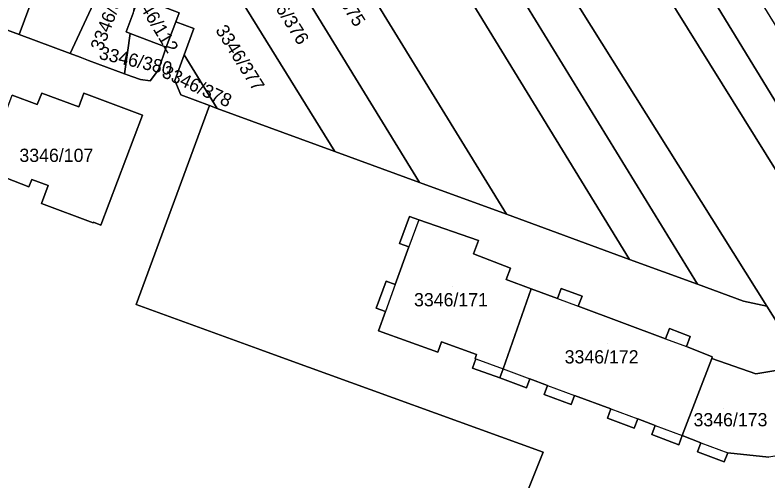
# Model space of a CAD drawing. Extents: x -262715 to -259381, y -1237238 to -1231182.
# Drawn here: x -262095.7 to -261982.1, y -1235267.1 to -1235196.7 of the extents above; entities that cross this region are included whole.
import ezdxf

# ---------------------------------------------------------------- set-up
doc = ezdxf.new("R2010")
doc.units = 0
for name, color, linetype in [('body_kn', 7, 'Continuous'), ('kladpar_druhypozemkov', 7, 'Continuous'), ('kladpar_hranice', 7, 'Continuous'), ('kladpar_parcelnecisla', 7, 'Continuous'), ('kladpar_plochy', 7, 'Continuous'), ('zappar_hrandruhpozemk', 7, 'Continuous')]:
    doc.layers.add(name, color=color, linetype=linetype)

msp = doc.modelspace()

# ---------------------------------------------------------------- linework, layer by layer
at = {"layer": 'body_kn'}
for p, q in [((-262071.47, -1235197.76), (-262071.47, -1235197.76)), ((-262071.47, -1235197.76), (-262071.47, -1235197.76)), ((-262078.95, -1235199.27), (-262078.95, -1235199.27)), ((-262068.72, -1235198.78), (-262068.72, -1235198.78)), ((-262095.09, -1235199.69), (-262095.09, -1235199.69)), ((-262095.09, -1235199.69), (-262095.09, -1235199.69)), ((-262078.33, -1235199.51), (-262078.33, -1235199.51)), ((-262078.33, -1235199.51), (-262078.33, -1235199.51)), ((-262087.42, -1235202.53), (-262087.42, -1235202.53)), ((-262072.89, -1235201.57), (-262072.89, -1235201.57)), ((-262085.91, -1235203.09), (-262085.91, -1235203.09)), ((-262084.61, -1235203.58), (-262084.61, -1235203.58)), ((-262070.18, -1235202.74), (-262070.18, -1235202.74)), ((-262079.19, -1235205.61), (-262079.19, -1235205.61)), ((-262078.11, -1235206.02), (-262078.11, -1235206.02)), ((-262074.07, -1235205.02), (-262074.07, -1235205.02)), ((-262076.76, -1235206.48), (-262076.76, -1235206.48)), ((-262075.31, -1235206.68), (-262075.31, -1235206.68)), ((-262071.61, -1235206.64), (-262071.61, -1235206.64)), ((-262091.7, -1235208.51), (-262091.7, -1235208.51)), ((-262085.32, -1235208.52), (-262085.32, -1235208.52)), ((-262070.69, -1235208.79), (-262070.69, -1235208.79)), ((-262092.37, -1235210.27), (-262092.37, -1235210.27)), ((-262086.11, -1235210.62), (-262086.11, -1235210.62)), ((-262066.36, -1235210.41), (-262066.36, -1235210.41)), ((-262066.36, -1235210.41), (-262066.36, -1235210.41)), ((-262065.22, -1235210.83), (-262065.22, -1235210.83)), ((-262076.49, -1235211.87), (-262076.49, -1235211.87)), ((-262047.47, -1235217.33), (-262047.47, -1235217.33)), ((-262047.47, -1235217.33), (-262047.47, -1235217.33)), ((-262093.21, -1235221.56), (-262093.21, -1235221.56)), ((-262093.62, -1235222.67), (-262093.62, -1235222.67)), ((-262090.73, -1235222.5), (-262090.73, -1235222.5)), ((-262034.65, -1235222.03), (-262034.65, -1235222.03)), ((-262091.71, -1235225.2), (-262091.71, -1235225.2)), ((-262036.2, -1235227.16), (-262036.2, -1235227.16)), ((-262034.79, -1235227.65), (-262034.79, -1235227.65)), ((-262034.79, -1235227.65), (-262034.79, -1235227.65)), ((-262021.52, -1235226.84), (-262021.52, -1235226.84)), ((-262083.94, -1235228.14), (-262083.94, -1235228.14)), ((-262083.88, -1235228), (-262083.88, -1235228)), ((-262082.75, -1235228.47), (-262082.75, -1235228.47)), ((-262025.75, -1235230.8), (-262025.75, -1235230.8)), ((-262037.69, -1235231.25), (-262037.69, -1235231.25)), ((-262036.27, -1235231.77), (-262036.27, -1235231.77)), ((-262026.52, -1235232.82), (-262026.52, -1235232.82)), ((-262002.95, -1235233.65), (-262002.95, -1235233.65)), ((-262020.91, -1235234.96), (-262020.91, -1235234.96)), ((-262021.56, -1235236.67), (-262021.56, -1235236.67)), ((-262039.71, -1235236.92), (-262039.71, -1235236.92)), ((-262038.33, -1235237.42), (-262038.33, -1235237.42)), ((-262038.33, -1235237.42), (-262038.33, -1235237.42)), ((-261992.71, -1235237.4), (-261992.71, -1235237.4)), ((-262017.8, -1235238.1), (-262017.8, -1235238.1)), ((-262013.26, -1235238.05), (-262013.26, -1235238.05)), ((-262013.82, -1235239.58), (-262013.82, -1235239.58)), ((-262013.82, -1235239.58), (-262013.82, -1235239.58)), ((-262010.13, -1235239.21), (-262010.13, -1235239.21)), ((-261985.77, -1235239.95), (-261985.77, -1235239.95)), ((-262077.46, -1235240.48), (-262077.46, -1235240.48)), ((-262041.2, -1235241.02), (-262041.2, -1235241.02)), ((-262010.7, -1235240.74), (-262010.7, -1235240.74)), ((-261982.21, -1235240.69), (-261982.21, -1235240.69)), ((-261982.21, -1235240.69), (-261982.21, -1235240.69)), ((-262039.79, -1235241.53), (-262039.79, -1235241.53)), ((-262040.86, -1235244.45), (-262040.86, -1235244.45)), ((-261996.94, -1235244.11), (-261996.94, -1235244.11)), ((-261997.51, -1235245.64), (-261997.51, -1235245.64)), ((-261997.51, -1235245.64), (-261997.51, -1235245.64)), ((-261993.8, -1235245.29), (-261993.8, -1235245.29)), ((-262031.33, -1235246.1), (-262031.33, -1235246.1)), ((-261994.37, -1235246.81), (-261994.37, -1235246.81)), ((-262058.64, -1235247.3), (-262058.64, -1235247.3)), ((-262031.9, -1235247.68), (-262031.9, -1235247.68)), ((-262026.04, -1235248.01), (-262026.04, -1235248.01)), ((-262054.91, -1235248.65), (-262054.91, -1235248.65)), ((-262026.26, -1235248.62), (-262026.26, -1235248.62)), ((-262026.14, -1235248.66), (-262026.14, -1235248.66)), ((-262026.14, -1235248.66), (-262026.14, -1235248.66)), ((-261990.55, -1235248.62), (-261990.55, -1235248.62)), ((-261990.55, -1235248.62), (-261990.55, -1235248.62)), ((-261990.46, -1235248.38), (-261990.46, -1235248.38)), ((-262026.65, -1235250.08), (-262026.65, -1235250.08)), ((-262022.05, -1235250.17), (-262022.05, -1235250.17)), ((-262022.05, -1235250.17), (-262022.05, -1235250.17)), ((-261983.91, -1235250.93), (-261983.91, -1235250.93)), ((-262022.55, -1235251.56), (-262022.55, -1235251.56)), ((-262022.55, -1235251.56), (-262022.55, -1235251.56)), ((-262017.99, -1235251.69), (-262017.99, -1235251.69)), ((-262015.34, -1235252.68), (-262015.34, -1235252.68)), ((-262015.34, -1235252.68), (-262015.34, -1235252.68)), ((-262018.5, -1235253.07), (-262018.5, -1235253.07)), ((-262015.85, -1235254.06), (-262015.85, -1235254.06)), ((-262011.25, -1235254.2), (-262011.25, -1235254.2)), ((-262011.77, -1235255.58), (-262011.77, -1235255.58)), ((-262005.8, -1235256.23), (-262005.8, -1235256.23)), ((-262005.8, -1235256.23), (-262005.8, -1235256.23)), ((-262006.31, -1235257.62), (-262006.31, -1235257.62)), ((-262001.73, -1235257.75), (-262001.73, -1235257.75)), ((-262002.25, -1235259.13), (-262002.25, -1235259.13)), ((-261999.08, -1235258.74), (-261999.08, -1235258.74)), ((-261999.08, -1235258.74), (-261999.08, -1235258.74)), ((-261999.6, -1235260.12), (-261999.6, -1235260.12)), ((-261994.99, -1235260.27), (-261994.99, -1235260.27)), ((-261995.51, -1235261.65), (-261995.51, -1235261.65)), ((-261992.18, -1235261.34), (-261992.18, -1235261.34)), ((-261992.18, -1235261.34), (-261992.18, -1235261.34)), ((-262015.98, -1235262.75), (-262015.98, -1235262.75)), ((-261992.7, -1235262.71), (-261992.7, -1235262.71)), ((-261988.14, -1235262.87), (-261988.14, -1235262.87)), ((-261988.66, -1235264.24), (-261988.66, -1235264.24))]:
    msp.add_line(p, q, dxfattribs=at)
at = {"layer": 'kladpar_druhypozemkov'}
for p, q in [((-262073.94, -1235197.03), (-262073.94, -1235197.03)), ((-262075.78, -1235203.34), (-262075.78, -1235203.34)), ((-262061.06, -1235202.9), (-262061.06, -1235202.9)), ((-262068.78, -1235206.62), (-262068.78, -1235206.62)), ((-262089.06, -1235216.88), (-262089.06, -1235216.88)), ((-262029.7, -1235237.68), (-262029.7, -1235237.68)), ((-262006.23, -1235246.3), (-262006.23, -1235246.3)), ((-261988.81, -1235256.21), (-261988.81, -1235256.21))]:
    msp.add_line(p, q, dxfattribs=at)
at = {"layer": 'kladpar_hranice'}
for points in [[(-262095.09, -1235199.69), (-262101.37, -1235197.36), (-262104.02, -1235196.35), (-262042.08, -1234980.38), (-261986.72, -1234787.24), (-261974.89, -1234786.62), (-261987.66, -1234830.77), (-262012.02, -1234914.88), (-262031.39, -1234981.76), (-262060.57, -1235085.89), (-262075.46, -1235138.91), (-262084.49, -1235171.08), (-262095.09, -1235199.69)], [(-262053.82, -1235090.41), (-262052.02, -1235082.95), (-261956.8, -1235237.43), (-261959.4, -1235238.28), (-261963.11, -1235238.96), (-262053.82, -1235090.41)], [(-262055.83, -1235098.83), (-262053.82, -1235090.41), (-261963.11, -1235238.96), (-261968.53, -1235239.94), (-262011.32, -1235171.16), (-262055.83, -1235098.83)], [(-261982.21, -1235240.69), (-262025.36, -1235171.85), (-262059.74, -1235115.68), (-262055.83, -1235098.83), (-262011.32, -1235171.16), (-261968.53, -1235239.94), (-261963.85, -1235247.46), (-261969.37, -1235248.37), (-261969.64, -1235246.75), (-261972.94, -1235247.28), (-261972.68, -1235248.88), (-261976.73, -1235249.44), (-261982.21, -1235240.69)], [(-262061.99, -1235124.33), (-262059.74, -1235115.68), (-262025.36, -1235171.85), (-261982.21, -1235240.69), (-261985.77, -1235239.95), (-261992.71, -1235237.4), (-262061.99, -1235124.33)], [(-262064.22, -1235133.6), (-262061.99, -1235124.33), (-261992.71, -1235237.4), (-262002.95, -1235233.65), (-262064.22, -1235133.6)], [(-262068.31, -1235150.56), (-262064.22, -1235133.6), (-262002.95, -1235233.65), (-262021.52, -1235226.84), (-262068.31, -1235150.56)], [(-262074.04, -1235174.38), (-262075, -1235175.96), (-262087.42, -1235202.53), (-262095.09, -1235199.69), (-262084.49, -1235171.08), (-262075.46, -1235138.91), (-262068.31, -1235150.56), (-262071.17, -1235162.47), (-262074.04, -1235174.38)], [(-262071.17, -1235162.47), (-262068.31, -1235150.56), (-262021.52, -1235226.84), (-262034.65, -1235222.03), (-262071.17, -1235162.47)], [(-262047.47, -1235217.33), (-262074.04, -1235174.38), (-262071.17, -1235162.47), (-262034.65, -1235222.03), (-262047.47, -1235217.33)], [(-262071.47, -1235197.76), (-262070.96, -1235196.39), (-262075.01, -1235194.85), (-262077.17, -1235191.33), (-262075, -1235175.96), (-262074.04, -1235174.38), (-262047.47, -1235217.33), (-262065.22, -1235210.83), (-262070.18, -1235202.74), (-262068.72, -1235198.78), (-262071.47, -1235197.76)], [(-262075, -1235175.96), (-262077.17, -1235191.33), (-262077.89, -1235196.43), (-262078.95, -1235199.27), (-262078.33, -1235199.51), (-262079.19, -1235205.61), (-262084.61, -1235203.58), (-262085.91, -1235203.09), (-262087.42, -1235202.53), (-262075, -1235175.96)], [(-262077.02, -1235194.09), (-262075.01, -1235194.85), (-262070.96, -1235196.39), (-262071.47, -1235197.76), (-262072.89, -1235201.57), (-262078.33, -1235199.51), (-262078.95, -1235199.27), (-262077.89, -1235196.43), (-262077.02, -1235194.09)], [(-262101.37, -1235197.36), (-262095.09, -1235199.69), (-262087.42, -1235202.53), (-262085.91, -1235203.09), (-262084.61, -1235203.58), (-262079.19, -1235205.61), (-262078.11, -1235206.02), (-262076.76, -1235206.48), (-262075.31, -1235206.68), (-262074.07, -1235205.02), (-262072.89, -1235201.57), (-262071.47, -1235197.76), (-262068.72, -1235198.78), (-262070.18, -1235202.74), (-262071.61, -1235206.64), (-262070.69, -1235208.79), (-262066.36, -1235210.41), (-262077.46, -1235240.48), (-262058.64, -1235247.3), (-262054.91, -1235248.65), (-262015.98, -1235262.75), (-262018.41, -1235268.84)], [(-262078.33, -1235199.51), (-262072.89, -1235201.57), (-262074.07, -1235205.02), (-262075.31, -1235206.68), (-262076.76, -1235206.48), (-262078.11, -1235206.02), (-262079.19, -1235205.61), (-262078.33, -1235199.51)], [(-262066.36, -1235210.41), (-262070.69, -1235208.79), (-262071.61, -1235206.64), (-262070.18, -1235202.74), (-262065.22, -1235210.83), (-262066.36, -1235210.41)], [(-262096.16, -1235208.83), (-262092.37, -1235210.27), (-262091.7, -1235208.51), (-262086.11, -1235210.62), (-262085.32, -1235208.52), (-262076.49, -1235211.87), (-262082.75, -1235228.47), (-262083.88, -1235228), (-262083.94, -1235228.14), (-262091.71, -1235225.2), (-262090.73, -1235222.5), (-262093.21, -1235221.56), (-262093.62, -1235222.67), (-262100.39, -1235220.08), (-262096.16, -1235208.83)], [(-262100.39, -1235220.08), (-262093.62, -1235222.67), (-262093.21, -1235221.56), (-262090.73, -1235222.5), (-262091.71, -1235225.2), (-262083.94, -1235228.14), (-262083.88, -1235228), (-262082.75, -1235228.47), (-262076.49, -1235211.87), (-262085.32, -1235208.52), (-262086.11, -1235210.62), (-262091.7, -1235208.51), (-262092.37, -1235210.27), (-262096.16, -1235208.83)], [(-262018.41, -1235268.84), (-262015.98, -1235262.75), (-262054.91, -1235248.65), (-262058.64, -1235247.3), (-262077.46, -1235240.48), (-262066.36, -1235210.41), (-262065.22, -1235210.83), (-262047.47, -1235217.33), (-262034.65, -1235222.03), (-262021.52, -1235226.84), (-262002.95, -1235233.65), (-261992.71, -1235237.4), (-261985.77, -1235239.95), (-261982.21, -1235240.69), (-261976.73, -1235249.44)], [(-262022.55, -1235251.56), (-262026.65, -1235250.08), (-262026.14, -1235248.66), (-262026.26, -1235248.62), (-262026.04, -1235248.01), (-262031.33, -1235246.1), (-262031.9, -1235247.68), (-262040.86, -1235244.45), (-262039.79, -1235241.53), (-262041.2, -1235241.02), (-262039.71, -1235236.92), (-262038.33, -1235237.42), (-262036.27, -1235231.77), (-262037.69, -1235231.25), (-262036.2, -1235227.16), (-262034.79, -1235227.65), (-262025.75, -1235230.8), (-262026.52, -1235232.82), (-262020.91, -1235234.96), (-262021.56, -1235236.67), (-262017.8, -1235238.1), (-262022.05, -1235250.17), (-262022.55, -1235251.56)], [(-261980.88, -1235250.42), (-261983.91, -1235250.93), (-261990.55, -1235248.62), (-261990.46, -1235248.38), (-261994.37, -1235246.81), (-261993.8, -1235245.29), (-261996.94, -1235244.11), (-261997.51, -1235245.64), (-262010.7, -1235240.74), (-262010.13, -1235239.21), (-262013.26, -1235238.05), (-262013.82, -1235239.58), (-262017.8, -1235238.1), (-262021.56, -1235236.67), (-262020.91, -1235234.96), (-262026.52, -1235232.82), (-262025.75, -1235230.8), (-262034.79, -1235227.65), (-262036.2, -1235227.16), (-262037.69, -1235231.25), (-262036.27, -1235231.77), (-262038.33, -1235237.42), (-262039.71, -1235236.92), (-262041.2, -1235241.02), (-262039.79, -1235241.53), (-262040.86, -1235244.45), (-262031.9, -1235247.68), (-262031.33, -1235246.1), (-262026.04, -1235248.01), (-262026.26, -1235248.62), (-262026.14, -1235248.66), (-262026.65, -1235250.08), (-262022.55, -1235251.56)], [(-261990.55, -1235248.62), (-261994.99, -1235260.27), (-261995.51, -1235261.65), (-261999.6, -1235260.12), (-261999.08, -1235258.74), (-262001.73, -1235257.75), (-262002.25, -1235259.13), (-262006.31, -1235257.62), (-262005.8, -1235256.23), (-262011.25, -1235254.2), (-262011.77, -1235255.58), (-262015.85, -1235254.06), (-262015.34, -1235252.68), (-262017.99, -1235251.69), (-262018.5, -1235253.07), (-262022.55, -1235251.56), (-262022.05, -1235250.17), (-262017.8, -1235238.1), (-262013.82, -1235239.58), (-262013.26, -1235238.05), (-262010.13, -1235239.21), (-262010.7, -1235240.74), (-261997.51, -1235245.64), (-261996.94, -1235244.11), (-261993.8, -1235245.29), (-261994.37, -1235246.81), (-261990.46, -1235248.38), (-261990.55, -1235248.62)], [(-261976.71, -1235249.73), (-261974.69, -1235262.14), (-261974.46, -1235263.59), (-261974.42, -1235263.82), (-261978.71, -1235264.51), (-261978.95, -1235263.05), (-261981.92, -1235263.54), (-261988.14, -1235262.87), (-261988.66, -1235264.24), (-261992.7, -1235262.71), (-261992.18, -1235261.34), (-261994.99, -1235260.27), (-261990.55, -1235248.62), (-261983.91, -1235250.93), (-261980.88, -1235250.42), (-261976.71, -1235249.73)], [(-262022.55, -1235251.56), (-262018.5, -1235253.07), (-262017.99, -1235251.69), (-262015.34, -1235252.68), (-262015.85, -1235254.06), (-262011.77, -1235255.58), (-262011.25, -1235254.2), (-262005.8, -1235256.23), (-262006.31, -1235257.62), (-262002.25, -1235259.13), (-262001.73, -1235257.75), (-261999.08, -1235258.74), (-261999.6, -1235260.12), (-261995.51, -1235261.65), (-261994.99, -1235260.27), (-261992.18, -1235261.34), (-261992.7, -1235262.71), (-261988.66, -1235264.24), (-261988.14, -1235262.87), (-261981.92, -1235263.54)]]:
    msp.add_lwpolyline(points, dxfattribs=at)
at = {"layer": 'kladpar_plochy'}
for p, q in [((-262101.37, -1235197.36), (-262095.09, -1235199.69)), ((-262072.89, -1235201.57), (-262071.47, -1235197.76)), ((-262071.47, -1235197.76), (-262068.72, -1235198.78)), ((-262068.72, -1235198.78), (-262070.18, -1235202.74)), ((-262095.09, -1235199.69), (-262087.42, -1235202.53)), ((-262087.42, -1235202.53), (-262085.91, -1235203.09)), ((-262074.07, -1235205.02), (-262072.89, -1235201.57)), ((-262085.91, -1235203.09), (-262084.61, -1235203.58)), ((-262084.61, -1235203.58), (-262079.19, -1235205.61)), ((-262070.18, -1235202.74), (-262071.61, -1235206.64)), ((-262079.19, -1235205.61), (-262078.11, -1235206.02)), ((-262078.11, -1235206.02), (-262076.76, -1235206.48)), ((-262075.31, -1235206.68), (-262074.07, -1235205.02)), ((-262076.76, -1235206.48), (-262075.31, -1235206.68)), ((-262071.61, -1235206.64), (-262070.69, -1235208.79)), ((-262092.37, -1235210.27), (-262096.16, -1235208.83)), ((-262091.7, -1235208.51), (-262092.37, -1235210.27)), ((-262086.11, -1235210.62), (-262091.7, -1235208.51)), ((-262085.32, -1235208.52), (-262086.11, -1235210.62)), ((-262076.49, -1235211.87), (-262085.32, -1235208.52)), ((-262070.69, -1235208.79), (-262066.36, -1235210.41)), ((-262066.36, -1235210.41), (-262077.46, -1235240.48)), ((-262082.75, -1235228.47), (-262076.49, -1235211.87)), ((-262100.39, -1235220.08), (-262093.62, -1235222.67)), ((-262093.62, -1235222.67), (-262093.21, -1235221.56)), ((-262093.21, -1235221.56), (-262090.73, -1235222.5)), ((-262090.73, -1235222.5), (-262091.71, -1235225.2)), ((-262091.71, -1235225.2), (-262083.94, -1235228.14)), ((-262083.94, -1235228.14), (-262083.88, -1235228)), ((-262083.88, -1235228), (-262082.75, -1235228.47)), ((-262077.46, -1235240.48), (-262058.64, -1235247.3)), ((-262058.64, -1235247.3), (-262054.91, -1235248.65)), ((-262054.91, -1235248.65), (-262015.98, -1235262.75)), ((-262015.98, -1235262.75), (-262018.41, -1235268.84))]:
    msp.add_line(p, q, dxfattribs=at)
for points in [[(-262095.09, -1235199.69), (-262101.37, -1235197.36), (-262104.02, -1235196.35), (-262042.08, -1234980.38), (-261986.72, -1234787.24), (-261974.89, -1234786.62), (-261987.66, -1234830.77), (-262012.02, -1234914.88), (-262031.39, -1234981.76), (-262060.57, -1235085.89), (-262075.46, -1235138.91), (-262084.49, -1235171.08)], [(-262053.82, -1235090.41), (-262052.02, -1235082.95), (-261956.8, -1235237.43), (-261959.4, -1235238.28), (-261963.11, -1235238.96)], [(-262055.83, -1235098.83), (-262053.82, -1235090.41), (-261963.11, -1235238.96), (-261968.53, -1235239.94), (-262011.32, -1235171.16)], [(-261982.21, -1235240.69), (-262025.36, -1235171.85), (-262059.74, -1235115.68), (-262055.83, -1235098.83), (-262011.32, -1235171.16), (-261968.53, -1235239.94), (-261963.85, -1235247.46), (-261969.37, -1235248.37), (-261969.64, -1235246.75), (-261972.94, -1235247.28), (-261972.68, -1235248.88), (-261976.73, -1235249.44)], [(-262061.99, -1235124.33), (-262059.74, -1235115.68), (-262025.36, -1235171.85), (-261982.21, -1235240.69), (-261985.77, -1235239.95), (-261992.71, -1235237.4)], [(-262064.22, -1235133.6), (-262061.99, -1235124.33), (-261992.71, -1235237.4), (-262002.95, -1235233.65)], [(-262068.31, -1235150.56), (-262064.22, -1235133.6), (-262002.95, -1235233.65), (-262021.52, -1235226.84)], [(-262074.04, -1235174.38), (-262075, -1235175.96), (-262087.42, -1235202.53), (-262095.09, -1235199.69), (-262084.49, -1235171.08), (-262075.46, -1235138.91), (-262068.31, -1235150.56), (-262071.17, -1235162.47)], [(-262071.17, -1235162.47), (-262068.31, -1235150.56), (-262021.52, -1235226.84), (-262034.65, -1235222.03)], [(-262047.47, -1235217.33), (-262074.04, -1235174.38), (-262071.17, -1235162.47), (-262034.65, -1235222.03)], [(-262071.47, -1235197.76), (-262070.96, -1235196.39), (-262075.01, -1235194.85), (-262077.17, -1235191.33), (-262075, -1235175.96), (-262074.04, -1235174.38), (-262047.47, -1235217.33), (-262065.22, -1235210.83), (-262070.18, -1235202.74), (-262068.72, -1235198.78)], [(-262075, -1235175.96), (-262077.17, -1235191.33), (-262077.89, -1235196.43), (-262078.95, -1235199.27), (-262078.33, -1235199.51), (-262079.19, -1235205.61), (-262084.61, -1235203.58), (-262085.91, -1235203.09), (-262087.42, -1235202.53)], [(-262077.02, -1235194.09), (-262075.01, -1235194.85), (-262070.96, -1235196.39), (-262071.47, -1235197.76), (-262072.89, -1235201.57), (-262078.33, -1235199.51), (-262078.95, -1235199.27), (-262077.89, -1235196.43)], [(-262078.33, -1235199.51), (-262072.89, -1235201.57), (-262074.07, -1235205.02), (-262075.31, -1235206.68), (-262076.76, -1235206.48), (-262078.11, -1235206.02), (-262079.19, -1235205.61)], [(-262066.36, -1235210.41), (-262070.69, -1235208.79), (-262071.61, -1235206.64), (-262070.18, -1235202.74), (-262065.22, -1235210.83)], [(-262096.16, -1235208.83), (-262092.37, -1235210.27), (-262091.7, -1235208.51), (-262086.11, -1235210.62), (-262085.32, -1235208.52), (-262076.49, -1235211.87), (-262082.75, -1235228.47), (-262083.88, -1235228), (-262083.94, -1235228.14), (-262091.71, -1235225.2), (-262090.73, -1235222.5), (-262093.21, -1235221.56), (-262093.62, -1235222.67), (-262100.39, -1235220.08)], [(-262022.55, -1235251.56), (-262026.65, -1235250.08), (-262026.14, -1235248.66), (-262026.26, -1235248.62), (-262026.04, -1235248.01), (-262031.33, -1235246.1), (-262031.9, -1235247.68), (-262040.86, -1235244.45), (-262039.79, -1235241.53), (-262041.2, -1235241.02), (-262039.71, -1235236.92), (-262038.33, -1235237.42), (-262036.27, -1235231.77), (-262037.69, -1235231.25), (-262036.2, -1235227.16), (-262034.79, -1235227.65), (-262025.75, -1235230.8), (-262026.52, -1235232.82), (-262020.91, -1235234.96), (-262021.56, -1235236.67), (-262017.8, -1235238.1), (-262022.05, -1235250.17)], [(-261990.55, -1235248.62), (-261994.99, -1235260.27), (-261995.51, -1235261.65), (-261999.6, -1235260.12), (-261999.08, -1235258.74), (-262001.73, -1235257.75), (-262002.25, -1235259.13), (-262006.31, -1235257.62), (-262005.8, -1235256.23), (-262011.25, -1235254.2), (-262011.77, -1235255.58), (-262015.85, -1235254.06), (-262015.34, -1235252.68), (-262017.99, -1235251.69), (-262018.5, -1235253.07), (-262022.55, -1235251.56), (-262022.05, -1235250.17), (-262017.8, -1235238.1), (-262013.82, -1235239.58), (-262013.26, -1235238.05), (-262010.13, -1235239.21), (-262010.7, -1235240.74), (-261997.51, -1235245.64), (-261996.94, -1235244.11), (-261993.8, -1235245.29), (-261994.37, -1235246.81), (-261990.46, -1235248.38)], [(-261976.71, -1235249.73), (-261974.69, -1235262.14), (-261974.46, -1235263.59), (-261974.42, -1235263.82), (-261978.71, -1235264.51), (-261978.95, -1235263.05), (-261981.92, -1235263.54), (-261988.14, -1235262.87), (-261988.66, -1235264.24), (-261992.7, -1235262.71), (-261992.18, -1235261.34), (-261994.99, -1235260.27), (-261990.55, -1235248.62), (-261983.91, -1235250.93), (-261980.88, -1235250.42)]]:
    msp.add_lwpolyline(points, close=True, dxfattribs=at)
for points in [[(-262018.41, -1235268.84), (-262015.98, -1235262.75), (-262054.91, -1235248.65), (-262058.64, -1235247.3), (-262077.46, -1235240.48), (-262066.36, -1235210.41), (-262065.22, -1235210.83), (-262047.47, -1235217.33), (-262034.65, -1235222.03), (-262021.52, -1235226.84), (-262002.95, -1235233.65), (-261992.71, -1235237.4), (-261985.77, -1235239.95), (-261982.21, -1235240.69), (-261976.73, -1235249.44)], [(-261980.88, -1235250.42), (-261983.91, -1235250.93), (-261990.55, -1235248.62), (-261990.46, -1235248.38), (-261994.37, -1235246.81), (-261993.8, -1235245.29), (-261996.94, -1235244.11), (-261997.51, -1235245.64), (-262010.7, -1235240.74), (-262010.13, -1235239.21), (-262013.26, -1235238.05), (-262013.82, -1235239.58), (-262017.8, -1235238.1), (-262021.56, -1235236.67), (-262020.91, -1235234.96), (-262026.52, -1235232.82), (-262025.75, -1235230.8), (-262034.79, -1235227.65), (-262036.2, -1235227.16), (-262037.69, -1235231.25), (-262036.27, -1235231.77), (-262038.33, -1235237.42), (-262039.71, -1235236.92), (-262041.2, -1235241.02), (-262039.79, -1235241.53), (-262040.86, -1235244.45), (-262031.9, -1235247.68), (-262031.33, -1235246.1), (-262026.04, -1235248.01), (-262026.26, -1235248.62), (-262026.14, -1235248.66), (-262026.65, -1235250.08), (-262022.55, -1235251.56), (-262018.5, -1235253.07), (-262017.99, -1235251.69), (-262015.34, -1235252.68), (-262015.85, -1235254.06), (-262011.77, -1235255.58), (-262011.25, -1235254.2), (-262005.8, -1235256.23), (-262006.31, -1235257.62), (-262002.25, -1235259.13), (-262001.73, -1235257.75), (-261999.08, -1235258.74), (-261999.6, -1235260.12), (-261995.51, -1235261.65), (-261994.99, -1235260.27), (-261992.18, -1235261.34), (-261992.7, -1235262.71), (-261988.66, -1235264.24), (-261988.14, -1235262.87), (-261981.92, -1235263.54)]]:
    msp.add_lwpolyline(points, dxfattribs=at)
at = {"layer": 'zappar_hrandruhpozemk'}
for p, q in [((-262034.79, -1235227.65), (-262036.27, -1235231.77)), ((-262038.33, -1235237.42), (-262039.79, -1235241.53)), ((-262013.82, -1235239.58), (-262010.7, -1235240.74)), ((-261997.51, -1235245.64), (-261994.37, -1235246.81)), ((-262026.14, -1235248.66), (-262022.05, -1235250.17)), ((-262022.05, -1235250.17), (-262017.99, -1235251.69)), ((-262015.34, -1235252.68), (-262011.25, -1235254.2)), ((-262005.8, -1235256.23), (-262001.73, -1235257.75)), ((-261999.08, -1235258.74), (-261994.99, -1235260.27)), ((-261992.18, -1235261.34), (-261988.14, -1235262.87))]:
    msp.add_line(p, q, dxfattribs=at)

# ---------------------------------------------------------------- texts
at = {"layer": 'kladpar_parcelnecisla'}
for s, rotation, p in [('3346/375', 302, (-262050.3, -1235189.22)), ('3346/376', 302, (-262058.83, -1235191.95)), ('3346/374', 69, (-262082.56, -1235202.28)), ('3346/112', 301, (-262078.4, -1235193.11)), ('3346/377', 302, (-262065.54, -1235199)), ('3346/380', 347, (-262083.16, -1235203.34)), ('3346/378', 335, (-262073.72, -1235206.01))]:
    msp.add_text(s, height=2, rotation=rotation, dxfattribs=at).set_placement(p)
for s, p in [('3346/107', (-262095.06, -1235218.92)), ('3346/171', (-262035.49, -1235240.74)), ('3346/172', (-262012.75, -1235249.37)), ('3346/173', (-261993.3, -1235258.87))]:
    msp.add_text(s, height=2, dxfattribs=at).set_placement(p)

doc.saveas('drawing.dxf')
